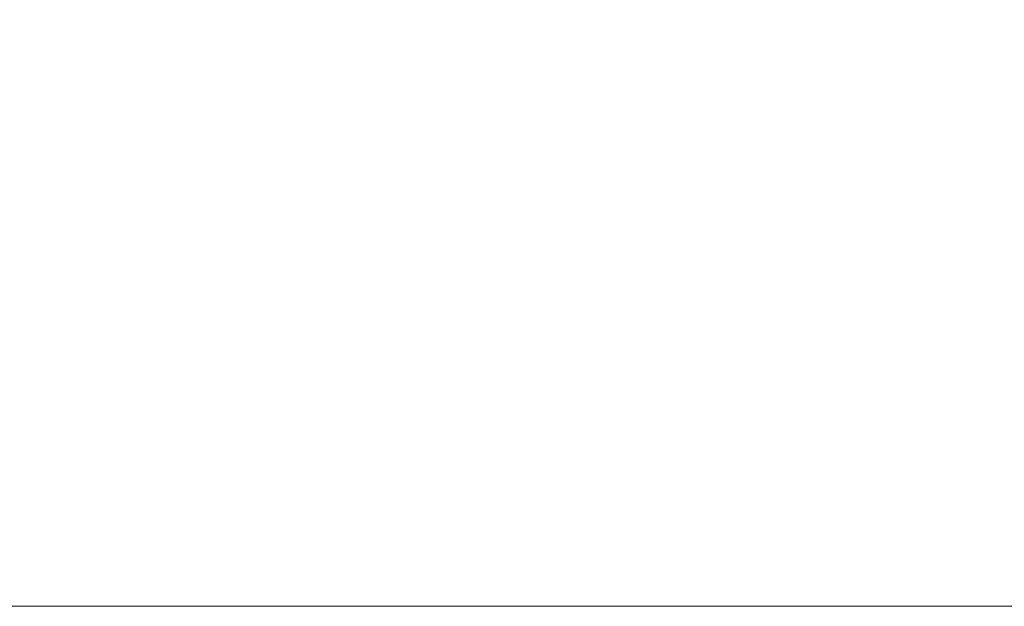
# Model space of a CAD drawing. Header units: inches. Extents: x -434 to -309, y 19 to 75.
# Tile 337 of 656: x -394.1 to -390.02, y 19.01 to 21.44. Entities that reach past the tile are written whole.
import ezdxf

# ---------------------------------------------------------------- set-up
doc = ezdxf.new("R2010")
doc.units = ezdxf.units.IN
doc.header["$MEASUREMENT"] = 0
doc.layers.add('A-FLOR-STRS', color=2, linetype='Continuous', lineweight=9)

# ---------------------------------------------------------------- blocks, each defined once
blk = doc.blocks.new('Stair - Stairs-902674-_3D_')
at = {"layer": 'A-FLOR-STRS'}
mesh = blk.add_polyface(dxfattribs=at)
corners = [(-386.5081, 75.0116, 20.8696), (-398.5081, 75.0116, 20.8696), (-398.5081, 19.0116, 20.8696), (-386.5081, 19.0116, 20.8696)]
mesh.append_faces([[corners[k] for k in face] for face in [(2, 3, 0, 1)]])
mesh = blk.add_polyface(dxfattribs=at)
corners = [(-386.5081, 75.0116, 18.8696), (-386.5081, 19.0116, 18.8696), (-398.5081, 19.0116, 18.8696), (-398.5081, 75.0116, 18.8696)]
mesh.append_faces([[corners[k] for k in face] for face in [(2, 3, 0, 1)]])
mesh = blk.add_polyface(dxfattribs=at)
corners = [(-386.5081, 19.0116, 20.8696), (-398.5081, 19.0116, 20.8696), (-398.5081, 19.0116, 18.8696), (-386.5081, 19.0116, 18.8696)]
mesh.append_faces([[corners[k] for k in face] for face in [(0, 1, 2, 3)]])

msp = doc.modelspace()

# ---------------------------------------------------------------- block references
at = {"layer": 'A-FLOR-STRS'}
msp.add_blockref('Stair - Stairs-902674-_3D_', (0, 0), dxfattribs=at)

doc.saveas('drawing.dxf')
